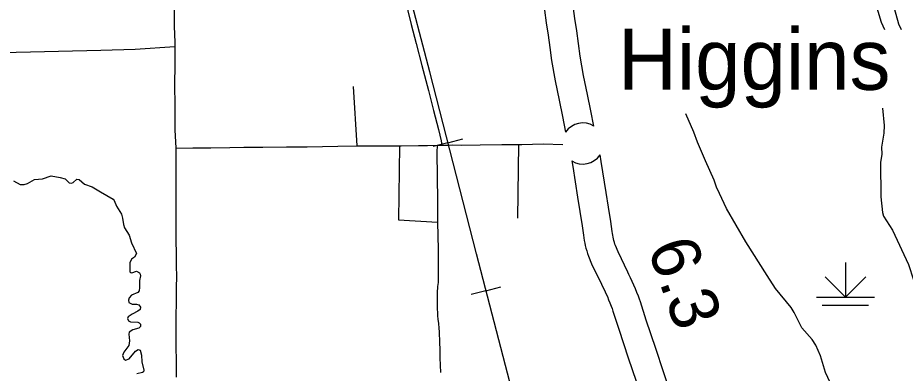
# Model space of a CAD drawing. Extents: x -19 to 366, y -4 to 359.
# Drawn here: x 156.844 to 158.295, y 184.513 to 185.095 of the extents above; entities that cross this region are included whole.
import ezdxf

# ---------------------------------------------------------------- set-up
doc = ezdxf.new("R2010")
doc.units = 0
for name, color, linetype in [('Level 10', 7, 'Continuous'), ('Level 24', 7, 'Continuous'), ('Level 31', 7, 'Continuous'), ('Level 32', 7, 'Continuous'), ('Level 35', 7, 'Continuous'), ('Level 40', 7, 'Continuous'), ('Level 44', 7, 'Continuous'), ('Level 47', 7, 'Continuous'), ('Level 48', 7, 'Continuous'), ('Level 60', 7, 'Continuous')]:
    doc.layers.add(name, color=color, linetype=linetype)

msp = doc.modelspace()

# ---------------------------------------------------------------- linework, layer by layer
at = {"layer": 'Level 10'}
for points in [[(157.7861, 184.9173), (157.7809, 184.9421), (157.7756, 184.9691), (157.7692, 185.0003), (157.7637, 185.0319), (157.7609, 185.0526), (157.758, 185.0732), (157.7549, 185.0931), (157.7521, 185.1134), (157.7493, 185.1342), (157.7467, 185.1525), (157.7443, 185.1716), (157.7409, 185.1942), (157.7373, 185.2198), (157.7335, 185.2466), (157.7305, 185.2663), (157.7281, 185.2837)], [(157.6812, 185.2772), (157.6836, 185.2595), (157.6866, 185.2397), (157.6904, 185.2132), (157.6941, 185.1874), (157.6974, 185.1651), (157.6998, 185.1462), (157.7024, 185.1277), (157.7052, 185.1071), (157.708, 185.0863), (157.7111, 185.0663), (157.714, 185.0461), (157.7169, 185.0246), (157.7227, 184.9915), (157.7292, 184.9597), (157.7345, 184.9327), (157.7398, 184.9075)], [(157.7498, 184.8604), (157.7515, 184.8512), (157.7594, 184.8011), (157.7633, 184.7775), (157.7667, 184.7541), (157.7689, 184.7385), (157.7694, 184.7346), (157.7702, 184.7302), (157.771, 184.7259), (157.772, 184.7216), (157.7731, 184.7173), (157.7743, 184.7131), (157.7757, 184.7089), (157.7773, 184.7044), (157.7824, 184.6921), (157.7986, 184.6586), (157.8003, 184.6547), (157.8033, 184.6487), (157.8058, 184.6434), (157.8081, 184.6383), (157.8102, 184.6332), (157.8124, 184.6278), (157.8144, 184.6226), (157.8158, 184.6186), (157.8171, 184.6146), (157.8269, 184.5848), (157.8423, 184.5383), (157.8552, 184.4999)], [(157.9157, 184.4681), (157.9001, 184.515), (157.8872, 184.5533), (157.8718, 184.5996), (157.8621, 184.6296), (157.8605, 184.6342), (157.8588, 184.6389), (157.8565, 184.645), (157.854, 184.6512), (157.8515, 184.6572), (157.8488, 184.6632), (157.8459, 184.6692), (157.8434, 184.6744), (157.8418, 184.6782), (157.8256, 184.7115), (157.8214, 184.7217), (157.8205, 184.7242), (157.8196, 184.7269), (157.8187, 184.7299), (157.818, 184.7327), (157.8174, 184.7355), (157.8168, 184.7385), (157.8163, 184.7414), (157.8159, 184.7448), (157.8136, 184.7609), (157.8101, 184.7848), (157.8061, 184.8087), (157.7981, 184.8592), (157.7961, 184.8702)]]:
    msp.add_lwpolyline(points, dxfattribs=at)
for centre, radius, start, end in [((157.7681, 184.8884), 0.0341, 57.9744, 146.0515), ((157.7678, 184.8895), 0.0343, 238.2908, 325.7118)]:
    msp.add_arc(centre, radius, start, end, dxfattribs=at)
at = {"layer": 'Level 31'}
msp.add_line((157.399, 184.8847), (157.3929, 184.9818), dxfattribs=at)
for points in [[(157.4172, 185.3591), (157.429, 185.3155), (157.4378, 185.2811), (157.4455, 185.2497), (157.4531, 185.218), (157.462, 185.1848), (157.4711, 185.1488), (157.487, 185.0835), (157.4956, 185.0526), (157.5045, 185.0164), (157.5156, 184.9754), (157.5239, 184.9427), (157.5318, 184.9117), (157.5361, 184.8933), (157.5374, 184.8862)], [(157.0984, 185.1803), (157.0988, 185.1489), (157.0988, 185.1185), (157.0992, 185.0963), (157.0995, 185.0807), (157.1003, 185.0542), (157.1003, 185.0475)], [(157.1003, 185.0475), (157.1004, 185.019), (157.0999, 184.9839), (157.1004, 184.952), (157.1007, 184.9111), (157.1019, 184.8811)], [(157.5374, 184.8862), (157.5489, 184.8862), (157.5554, 184.8864), (157.5689, 184.8862), (157.6, 184.8868), (157.6353, 184.8871), (157.6682, 184.8872), (157.703, 184.888), (157.735, 184.8871)], [(157.1019, 184.8811), (157.1297, 184.8815), (157.1596, 184.8818), (157.1906, 184.8822), (157.2134, 184.8826), (157.2444, 184.8828), (157.2833, 184.8833), (157.3171, 184.8833), (157.3672, 184.8843), (157.399, 184.8847)], [(157.1019, 184.8811), (157.1023, 184.8054), (157.102, 184.7675), (157.1023, 184.7481), (157.1021, 184.7322), (157.1025, 184.7065), (157.1029, 184.6883), (157.1031, 184.6718), (157.1026, 184.6524), (157.1021, 184.5826), (157.1025, 184.5062)], [(157.399, 184.8847), (157.4006, 184.8847)], [(157.4006, 184.8847), (157.4411, 184.8852), (157.4683, 184.885)], [(157.4683, 184.885), (157.4662, 184.7641), (157.5303, 184.7603)], [(157.4683, 184.885), (157.4708, 184.885), (157.4992, 184.8855), (157.5139, 184.8857)], [(157.5139, 184.8857), (157.5296, 184.8858)], [(157.5296, 184.8858), (157.5294, 184.8741), (157.5299, 184.8341), (157.5302, 184.7955), (157.5303, 184.7607), (157.5303, 184.7603)], [(157.5296, 184.8858), (157.5374, 184.8862)], [(157.5303, 184.7603), (157.5311, 184.7153), (157.5314, 184.6614), (157.5309, 184.6581), (157.5304, 184.6547), (157.5301, 184.6513), (157.5298, 184.6479), (157.5296, 184.6445), (157.5296, 184.6411), (157.5296, 184.6377), (157.5297, 184.6343), (157.5297, 184.6288), (157.5297, 184.6233), (157.5299, 184.6178), (157.5301, 184.6123), (157.5304, 184.6068), (157.5308, 184.6013), (157.5316, 184.5941), (157.5323, 184.5867), (157.5328, 184.5804), (157.5332, 184.5741), (157.5334, 184.5696), (157.5335, 184.5649), (157.5338, 184.5501), (157.5342, 184.5381), (157.5347, 184.5261), (157.5353, 184.5141)]]:
    msp.add_lwpolyline(points, dxfattribs=at)
at = {"layer": 'Level 32'}
for points in [[(156.6998, 184.9928), (156.7253, 185.0244), (156.7474, 185.0338), (156.8183, 185.0375), (156.9793, 185.0415), (157.0359, 185.0432), (157.1003, 185.0475)], [(157.6625, 184.8872), (157.6612, 184.7667)]]:
    msp.add_lwpolyline(points, dxfattribs=at)
at = {"layer": 'Level 35'}
for points in [[(158.2472, 185.1163), (158.2562, 185.0872), (158.2613, 185.0755)], [(158.2894, 185.0746), (158.285, 185.0842), (158.2777, 185.1099)], [(156.8366, 184.8276), (156.8477, 184.8217), (156.8538, 184.8219), (156.8594, 184.8235), (156.8708, 184.8298), (156.8843, 184.8307), (156.8982, 184.8356), (156.9132, 184.8334), (156.921, 184.8308), (156.9276, 184.8244), (156.9314, 184.8236), (156.9341, 184.8248), (156.94, 184.8302), (156.9442, 184.8296), (156.9527, 184.8223), (156.9655, 184.8181), (156.9787, 184.8098), (156.9995, 184.7975), (157.0012, 184.7955), (157.005, 184.7861), (157.0133, 184.7731), (157.0151, 184.7667), (157.0163, 184.7563), (157.0181, 184.751), (157.0256, 184.7385), (157.0298, 184.7262)], [(157.0298, 184.7262), (157.0378, 184.7085), (157.0345, 184.7029), (157.0295, 184.6994), (157.0268, 184.6937), (157.0269, 184.679), (157.0283, 184.6775), (157.0303, 184.6772), (157.0377, 184.6798), (157.0425, 184.6773), (157.0439, 184.675), (157.0441, 184.672), (157.0426, 184.6648), (157.0428, 184.6534), (157.042, 184.6475), (157.0398, 184.6451), (157.0298, 184.6407), (157.0257, 184.6363), (157.0247, 184.6326), (157.025, 184.6287), (157.0307, 184.6261), (157.0379, 184.6261), (157.0417, 184.6245), (157.0443, 184.6211), (157.0438, 184.6173), (157.0401, 184.6142), (157.0307, 184.6096), (157.024, 184.6049), (157.0233, 184.6024), (157.0245, 184.5985), (157.0279, 184.5968), (157.0399, 184.5965), (157.0424, 184.5952), (157.0441, 184.593), (157.0442, 184.5894), (157.0414, 184.5865), (157.0316, 184.5836), (157.0258, 184.5799), (157.0251, 184.577), (157.0261, 184.5656), (157.0252, 184.5584), (157.0169, 184.5472), (157.0151, 184.5418), (157.0171, 184.5364), (157.02, 184.5345), (157.0256, 184.5362), (157.036, 184.5489), (157.0407, 184.5519), (157.0437, 184.5506), (157.0458, 184.5425), (157.0466, 184.5317), (157.0497, 184.5179)], [(157.0497, 184.5179), (157.0492, 184.5152), (157.0477, 184.5139), (157.0385, 184.5116)]]:
    msp.add_lwpolyline(points, dxfattribs=at)
at = {"layer": 'Level 40'}
for p, q in [((157.5473, 184.89), (157.5231, 184.8838)), ((157.5473, 184.89), (157.5715, 184.8962)), ((157.6095, 184.6478), (157.6337, 184.6541)), ((157.6095, 184.6478), (157.5853, 184.6415))]:
    msp.add_line(p, q, dxfattribs=at)
msp.add_lwpolyline([(157.9664, 183.2693), (157.8908, 183.5618), (157.8202, 183.8398), (157.7467, 184.122), (157.6705, 184.414), (157.5938, 184.708), (157.5176, 185.0061), (157.4379, 185.3099), (157.3921, 185.4891), (157.3797, 185.5463), (157.3741, 185.5957), (157.3705, 185.6431), (157.3705, 185.6833), (157.3741, 185.7368), (157.3782, 185.777), (157.3895, 185.8346), (157.4049, 185.8892), (157.4893, 186.1426), (157.5475, 186.329)], dxfattribs=at)
msp.add_lwpolyline([(157.9664, 183.2693), (157.8908, 183.5618), (157.8202, 183.8398), (157.7467, 184.122), (157.6705, 184.414), (157.5938, 184.708), (157.5176, 185.0061), (157.4379, 185.3099), (157.3921, 185.4891), (157.3797, 185.5463), (157.3741, 185.5957), (157.3705, 185.6431), (157.3705, 185.6833), (157.3741, 185.7368), (157.3782, 185.777), (157.3895, 185.8346), (157.4049, 185.8892), (157.4893, 186.1426), (157.5475, 186.329)], dxfattribs=at)
at = {"layer": 'Level 44'}
for p, q in [((158.1977, 184.6941), (158.1977, 184.6373)), ((158.1977, 184.6373), (158.1642, 184.6708)), ((158.1977, 184.6373), (158.2312, 184.6708)), ((158.1504, 184.6373), (158.2451, 184.6373)), ((158.1598, 184.6244), (158.2356, 184.6244))]:
    msp.add_line(p, q, dxfattribs=at)
at = {"layer": 'Level 47'}
for points in [[(158.2582, 184.9465), (158.2612, 184.9181), (158.2606, 184.9059), (158.2567, 184.8825), (158.2569, 184.8715), (158.2548, 184.8575), (158.2554, 184.8017), (158.2581, 184.7757), (158.2599, 184.7701), (158.2744, 184.7469), (158.3008, 184.6908), (158.309, 184.6659)], [(157.9828, 184.8288), (157.9688, 184.8604), (157.9557, 184.8912), (157.9498, 184.9074), (157.9367, 184.9371)], [(158.1566, 184.5414), (158.1492, 184.5587), (158.1433, 184.5682), (158.1262, 184.5874), (158.1139, 184.612), (158.1088, 184.6203), (158.0831, 184.6513), (158.0696, 184.673), (158.0345, 184.7281), (158.003, 184.7824), (157.9918, 184.8069), (157.9868, 184.8172), (157.9828, 184.8288)], [(158.298, 184.3924), (158.29, 184.3867), (158.2774, 184.3811), (158.2663, 184.3706), (158.2602, 184.3704), (158.2556, 184.3724), (158.2386, 184.3871), (158.2245, 184.4065), (158.1771, 184.4885), (158.1652, 184.5138), (158.1566, 184.5414)]]:
    msp.add_lwpolyline(points, dxfattribs=at)
at = {"layer": 'Level 60'}
for points in [[(0, 180.8999), (7.1228, 180.9044), (14.2457, 180.9176), (21.3685, 180.9397), (28.4912, 180.9706), (35.614, 181.0103), (42.7366, 181.0589), (49.8592, 181.1163), (56.9818, 181.1825), (64.1042, 181.2575), (71.2266, 181.3414), (78.3488, 181.4341), (85.4709, 181.5357), (92.5929, 181.646), (99.7147, 181.7652), (106.8364, 181.8933), (113.9579, 182.0301), (121.0793, 182.1758), (128.2005, 182.3303), (135.3214, 182.4936), (142.4422, 182.6658), (149.5627, 182.8468), (156.683, 183.0366), (163.8031, 183.2352), (170.9229, 183.4427), (178.0425, 183.659), (185.1617, 183.8841), (192.2807, 184.1181), (199.3994, 184.3608), (206.5178, 184.6124), (213.6359, 184.8728), (220.7537, 185.1421), (227.8711, 185.4201), (234.9881, 185.707), (242.1048, 186.0027), (249.2212, 186.3073), (256.3371, 186.6206), (263.4526, 186.9428), (270.5678, 187.2738), (277.6825, 187.6136), (284.7968, 187.9622), (291.9107, 188.3197), (299.0241, 188.6859), (306.1371, 189.061), (313.2495, 189.4449), (320.3615, 189.8377), (327.4731, 190.2392), (334.5841, 190.6495), (341.6946, 191.0687)], [(161.4532, 2.0533), (161.2336, 10.6702), (161.0133, 19.2873), (160.7922, 27.9044), (160.5704, 36.5217), (160.3478, 45.1392), (160.1245, 53.7568), (159.9003, 62.3745), (159.6754, 70.9923), (159.4498, 79.6103), (159.2234, 88.2284), (158.9962, 96.8466), (158.7683, 105.465), (158.5396, 114.0835), (158.3102, 122.7022), (158.08, 131.321), (157.849, 139.9399), (157.6173, 148.559), (157.3849, 157.1782), (157.1517, 165.7975), (156.9177, 174.417), (156.683, 183.0366), (156.511, 189.3363)]]:
    msp.add_spline(points, degree=3, dxfattribs=at)

# ---------------------------------------------------------------- texts
at = {"layer": 'Level 24'}
msp.add_text('Higgins', height=0.1, dxfattribs=at).set_placement((157.8253, 184.9766))
at = {"layer": 'Level 48'}
msp.add_text('6.3', height=0.08, rotation=289.2603, dxfattribs=at).set_placement((157.8731, 184.7187))

doc.saveas('drawing.dxf')
